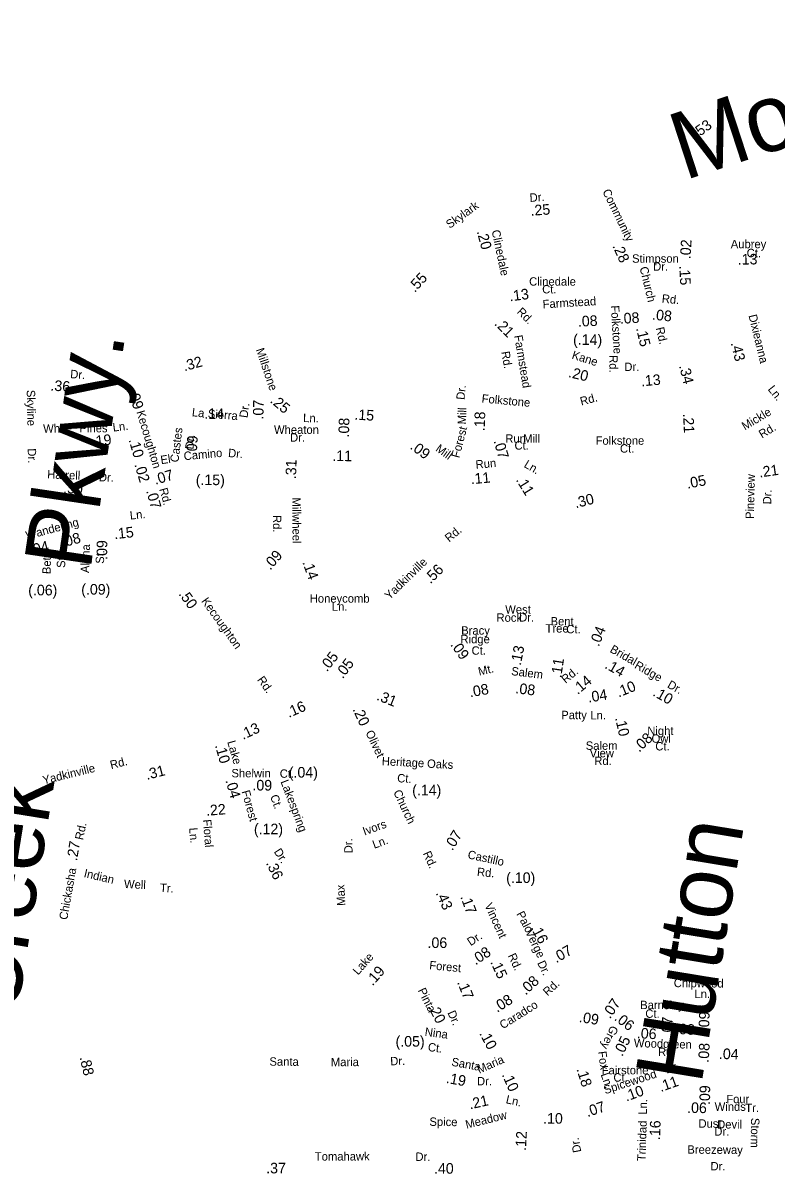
# Model space of a CAD drawing. Extents: x 1553981 to 1780076, y 812965 to 996873.
# Drawn here: x 1628079 to 1629146, y 849777 to 851400 of the extents above; entities that cross this region are included whole.
import ezdxf

# ---------------------------------------------------------------- set-up
doc = ezdxf.new("R2010")
doc.units = 0
for name, color, linetype in [('Exist Road Non-System Type 51 Label', 7, 'Continuous'), ('Exist Road Secondary Mileage Hundredths English Label', 7, 'Continuous'), ('Map Preparation Border Antique Large Shape', 7, 'Continuous')]:
    doc.layers.add(name, color=color, linetype=linetype)

msp = doc.modelspace()

# ---------------------------------------------------------------- texts
at = {"layer": 'Exist Road Non-System Type 51 Label'}
for s, height, rotation, p in [('Montgomery', 95, 18.0666, (1629015.7, 851176.2)), ('Farmstead', 11.88, 279.504, (1628774.6, 850956.4)), ('Pkwy.', 95, 81.5352, (1628174.3, 850622.8)), ('Rd.', 11.88, 279.504, (1628756.5, 850933.4)), ('Skyline', 11.88, 271.0919, (1628084.3, 850879.5)), ('Folkstone', 11.88, 354.909, (1628728.3, 850861.7)), ('Rd.', 11.88, 15.2708, (1628869.9, 850857.3)), ('Mickle', 11.87, 30.905, (1629101.5, 850822)), ('Rd.', 11.87, 30.905, (1629125.6, 850810.6)), ('Dr.', 11.88, 271.6257, (1628085.7, 850796.7)), ('Pineview', 11.87, 88.6632, (1629114.2, 850696.6)), ('Dr.', 11.87, 88.6632, (1629138.8, 850717.3)), ('Creek', 95, 80.8132, (1628069.8, 849991)), ('Ivors', 11.88, 19.8873, (1628562.7, 850248.2)), ('Hutton', 95, 80.6628, (1629039.7, 849894.1)), ('Dr.', 11.87, 91.2924, (1628545.9, 850223.2)), ('Ln.', 11.88, 19.8873, (1628576.5, 850229.4)), ('Indian', 11.87, 346.714, (1628164.5, 850189.6)), ('Well', 11.88, 357.2901, (1628221.9, 850173.9)), ('Tr.', 11.88, 356.7899, (1628272.8, 850168.5)), ('Max', 11.88, 93.278, (1628535.9, 850149)), ('Santa', 11.88, 359.6378, (1628428.1, 849922.2)), ('Maria', 11.87, 0.2121, (1628515.1, 849921.4)), ('Dr.', 11.88, 1.1166, (1628599.3, 849922.7)), ('Breezeway', 11.87, 359.6686, (1629020, 849797.5)), ('Dr.', 11.87, 359.6686, (1629052.8, 849773.9))]:
    msp.add_text(s, height=height, rotation=rotation, dxfattribs=at).set_placement(p)
for s, p in [('Folkstone', (1628890.1, 850801.9)), ('Ct.', (1628924.6, 850790.7))]:
    msp.add_text(s, height=11.88, dxfattribs=at).set_placement(p)
at = {"layer": 'Exist Road Secondary Mileage Hundredths English Label'}
for s, rotation, p in [('.53', 35.6656, (1629033.6, 851235.4)), ('.25', 3.7786, (1628798.4, 851126.3)), ('.20', 285.1958, (1628721.6, 851104)), ('.28', 294.4494, (1628913.6, 851083.5)), ('.02', 86.2826, (1629024.3, 851064.4)), ('.13', 0.6503, (1629091.5, 851057.1)), ('.15', 273.408, (1629008.4, 851055.3)), ('.55', 47.4444, (1628633.9, 851016.8)), ('.13', 7.2842, (1628768.7, 851005)), ('.08', 2.7648, (1628865.3, 850969.1)), ('.08', 3.7238, (1628924.7, 850973.1)), ('.08', 354.4632, (1628969.6, 850979.2)), ('.21', 315.3743, (1628745.9, 850972.5)), ('(.14)', 359.4116, (1628858.1, 850943.6)), ('.15', 283.1856, (1628947.3, 850966.8)), ('.43', 283.6736, (1629081.3, 850946)), ('.32', 15.7533, (1628307.7, 850905.8)), ('.20', 346.7076, (1628850.6, 850897.9)), ('.34', 284.2189, (1629008.1, 850913.6)), ('.36', 355.639, (1628117.5, 850878.8)), ('.13', 5.0481, (1628955, 850884.6)), ('.09', 287.9415, (1628227.7, 850877.1)), ('.07', 88.9928, (1628419.6, 850837.5)), ('.25', 320.2515, (1628428, 850862.8)), ('.14', 358.9738, (1628335.7, 850838.7)), ('.08', 88.1377, (1628540.6, 850812)), ('.15', 356.6804, (1628548.1, 850837.5)), ('.18', 88.4023, (1628733, 850820.9)), ('.21', 272.7567, (1629013.9, 850845.7)), ('.19', 6.0777, (1628177.3, 850799.2)), ('.10', 286.6891, (1628228.5, 850808.8)), ('.09', 86.4783, (1628325, 850786.6)), ('.07', 286.2846, (1628745.4, 850807.3)), ('.11', 358.9729, (1628517, 850779)), ('.09', 323.2511, (1628626.2, 850797)), ('.31', 88.3464, (1628465.8, 850753)), ('.21', 8.169, (1629122.4, 850755.4)), ('.02', 286.6891, (1628236.7, 850773.8)), ('.07', 16.0152, (1628266.6, 850745.1)), ('(.15)', 359.517, (1628323.7, 850744.9)), ('.11', 5.171, (1628713.7, 850745.9)), ('.05', 11.1164, (1629020.2, 850739.5)), ('.30', 357.8378, (1628135.8, 850733.3)), ('.11', 301.6487, (1628776.7, 850752.1)), ('.07', 285.8852, (1628253.4, 850736.5)), ('.30', 14.3327, (1628862, 850711.9)), ('.08', 15.2409, (1628135.2, 850656.3)), ('.15', 6.0254, (1628208.8, 850668.1)), ('.04', 13.513, (1628089.8, 850645.1)), ('.09', 89.6704, (1628198.3, 850638.8)), ('.09', 48.7971, (1628429.2, 850623.4)), ('.14', 290.1001, (1628474.5, 850635.4)), ('.56', 44.831, (1628656.2, 850604)), ('(.06)', 359.5466, (1628086.4, 850588.7)), ('(.09)', 359.661, (1628161.5, 850589.7)), ('.50', 305.6633, (1628298.8, 850590.4)), ('.04', 67.967, (1628894.5, 850515.1)), ('.09', 305.1524, (1628683.8, 850518.6)), ('.13', 78.9554, (1628784, 850488.5)), ('.05', 52.0245, (1628509.6, 850479.4)), ('.05', 52.857, (1628531.9, 850469.6)), ('.11', 81.4217, (1628841.3, 850471)), ('.14', 330.2836, (1628901.9, 850486.1)), ('.14', 39.7074, (1628864.7, 850447.3)), ('.10', 22.1832, (1628922.7, 850443.7)), ('.31', 338.1415, (1628578.8, 850440.8)), ('.08', 10.2944, (1628712.3, 850444)), ('.08', 353.1749, (1628775.9, 850449.9)), ('.04', 9.0531, (1628880, 850436.6)), ('.10', 330.4041, (1628969.9, 850447)), ('.16', 23.5935, (1628455.6, 850414.8)), ('.20', 294.7729, (1628545.5, 850427.1)), ('.13', 25.0567, (1628390.7, 850383.6)), ('.10', 283.0683, (1628917.5, 850414.7)), ('.08', 42.6239, (1628951.7, 850365.5)), ('.10', 285.9917, (1628350.8, 850375.8)), ('.31', 14.3354, (1628254.6, 850327)), ('(.04)', 359.8451, (1628455.5, 850330.4)), ('.04', 286.0924, (1628365.6, 850326.3)), ('.09', 359.8157, (1628404, 850312.1)), ('(.14)', 0.1142, (1628630.3, 850305.1)), ('.22', 4.4846, (1628338.9, 850276.2)), ('(.12)', 359.8451, (1628406.1, 850250.1)), ('.07', 58.3953, (1628687.2, 850225.9)), ('.27', 80.5459, (1628155.4, 850211.5)), ('.36', 295.7048, (1628422.8, 850209.2)), ('(.10)', 0.1142, (1628763.4, 850181)), ('.43', 294.0238, (1628663.3, 850166.7)), ('.17', 290.637, (1628698.2, 850161.5)), ('.16', 297.6114, (1628797.6, 850118)), ('.06', 359.7517, (1628652, 850089)), ('.07', 29.8355, (1628834.4, 850067.2)), ('.08', 33.7107, (1628720.1, 850064.1)), ('.19', 48.4567, (1628574.2, 850034.4)), ('.15', 295.0461, (1628740.5, 850069.1)), ('.08', 42.8318, (1628790.9, 850021.4)), ('.17', 292.1943, (1628693.6, 850040.4)), ('.08', 32.0582, (1628750.6, 849997)), ('.07', 55.489, (1628910.5, 849987.7)), ('.20', 297.2019, (1628652.5, 850005.2)), ('.09', 350.8619, (1628865.8, 849984.2)), ('.09', 87.7225, (1629050.6, 849970.7)), ('.06', 322.2579, (1628915.5, 849987.6)), ('.07', 88.0669, (1628998.4, 849963.5)), ('.08', 356.9243, (1629002.4, 849967.2)), ('(.05)', 359.9873, (1628606.7, 849949.2)), ('.10', 297.8959, (1628724.9, 849968)), ('.05', 64.1793, (1628927.9, 849934.3)), ('.06', 356.9796, (1628948.2, 849961.1)), ('.08', 86.5812, (1629050.1, 849926.1)), ('.04', 357.8662, (1629064.5, 849931.9)), ('.88', 282.8403, (1628159.2, 849934)), ('.18', 287.4189, (1628862.8, 849917.3)), ('.19', 349.6869, (1628677.5, 849897.9)), ('.10', 293.9869, (1628757, 849909.4)), ('.11', 19.3614, (1628982.4, 849884.8)), ('.10', 20.3289, (1628933.7, 849871.2)), ('.09', 89.1035, (1629052, 849866.4)), ('.21', 12.5797, (1628712.2, 849860.2)), ('.07', 18.6178, (1628878.7, 849849.2)), ('.06', 358.9971, (1629019.6, 849855.4)), ('.10', 359.8107, (1628815.7, 849840.1)), ('.16', 88.1428, (1628981.3, 849816.6)), ('.12', 87.2007, (1628791.4, 849801.3)), ('.37', 359.896, (1628423.5, 849769.6)), ('.40', 0.1324, (1628661.2, 849769.1))]:
    msp.add_text(s, height=15, rotation=rotation, dxfattribs=at).set_placement(p)
at = {"layer": 'Map Preparation Border Antique Large Shape'}
for s, height, rotation, p in [('Community', 11.88, 295.9208, (1628899.4, 851160.7)), ('Dr.', 11.88, 3.7786, (1628797, 851145.9)), ('Skylark', 11.88, 35.6989, (1628683.4, 851107.7)), ('Clinedale', 11.88, 281.9125, (1628742.7, 851105.1)), ('Stimpson', 11.87, 359.9809, (1628941.7, 851059.8)), ('Church', 11.88, 283.5475, (1628952.3, 851052.8)), ('Dr.', 11.87, 0.0113, (1628971.6, 851048.5)), ('Farmstead', 11.87, 3.3985, (1628815.4, 850995.1)), ('Rd.', 11.88, 354.4632, (1628983.4, 851003.4)), ('Rd.', 11.88, 315.3743, (1628777.6, 850989.2)), ('Folkstone', 11.88, 273.4111, (1628911.6, 850999)), ('Dixieanna', 11.88, 283.6736, (1629106.6, 850985)), ('Rd.', 11.88, 283.1856, (1628975.2, 850967.2)), ('Millstone', 11.88, 288.6247, (1628408.8, 850936.7)), ('Kane', 11.88, 342.4822, (1628855.5, 850924.2)), ('Rd.', 11.88, 270.2715, (1628909.5, 850928.8)), ('Dr.', 11.88, 355.639, (1628145.6, 850896.4)), ('Dr.', 11.87, 0.4349, (1628930.8, 850906.3)), ('Dr.', 11.87, 84.1627, (1628704.3, 850865.1)), ('Ln.', 11.88, 308.3865, (1629133.3, 850880.3)), ('Dr.', 11.87, 82.027, (1628397, 850839.4)), ('Kecoughton', 11.88, 286.6891, (1628239.6, 850848.5)), ('La', 11.88, 353.3037, (1628317.8, 850842.5)), ('Sierra', 11.88, 355.4582, (1628340.5, 850840.2)), ('Ln.', 11.88, 359.1545, (1628475.8, 850834)), ('Mill', 11.87, 87.724, (1628706.3, 850830.6)), ('White', 11.88, 0.9035, (1628107.7, 850818.8)), ('Pines', 11.87, 0.2991, (1628159.1, 850819.4)), ('Ln.', 11.88, 6.9669, (1628206.8, 850820.5)), ('Castes', 11.88, 83.1947, (1628299.2, 850776.5)), ('Forest', 11.88, 75.3936, (1628696.9, 850782.4)), ('Dr.', 11.88, 83.1947, (1628320.3, 850794.8)), ('Camino', 11.88, 5.1558, (1628307.2, 850779.9)), ('Dr.', 11.87, 354.957, (1628369.2, 850784.6)), ('Mill', 11.88, 324.0088, (1628662.4, 850794)), ('El', 11.88, 8.413, (1628274.7, 850774.3)), ('Run', 11.88, 4.9406, (1628720.6, 850767.9)), ('Ln.', 11.88, 329.1706, (1628787.6, 850770.9)), ('Harrell', 11.88, 357.8378, (1628113.2, 850754.2)), ('Dr.', 11.88, 357.8462, (1628186.4, 850750.2)), ('Rd.', 11.87, 285.8852, (1628271.8, 850739)), ('Millwheel', 11.87, 270.4407, (1628460.4, 850727.2)), ('Wandering', 11.88, 14.9113, (1628084.8, 850667.4)), ('Ln.', 11.88, 6.0254, (1628231, 850695.8)), ('Rd.', 11.87, 270.4407, (1628433, 850702.3)), ('Rd.', 11.88, 39.7167, (1628682.6, 850663.3)), ('Alpha', 11.88, 87.8444, (1628172.5, 850620.1)), ('Beta', 11.88, 88.6159, (1628118.2, 850618.5)), ('St.', 11.88, 88.6159, (1628138.7, 850627.3)), ('St.', 11.88, 87.8444, (1628193.7, 850633.1)), ('Yadkinville', 11.875, 44.2586, (1628598.2, 850581.6)), ('Kecoughton', 11.88, 305.6633, (1628331, 850580.2)), ('Bridal', 11.87, 330.2836, (1628909.3, 850508.8)), ('Mt.', 11.88, 13.0099, (1628725.2, 850474.7)), ('Salem', 11.88, 353.1749, (1628770.1, 850475.6)), ('Rd.', 11.88, 39.3783, (1628847.5, 850463.1)), ('Ridge', 11.88, 330.4041, (1628944.1, 850486.1)), ('Rd.', 11.88, 305.6633, (1628410.2, 850468.8)), ('Dr.', 11.88, 330.4041, (1628990.6, 850458.6)), ('Olivet', 11.88, 295.1635, (1628563.9, 850394.1)), ('Lake', 11.88, 285.9917, (1628368.2, 850381)), ('Rd.', 11.88, 14.3354, (1628204, 850342.2)), ('Heritage', 11.88, 357.1305, (1628587, 850347.9)), ('Oaks', 11.88, 357.1305, (1628651.1, 850344.4)), ('Yadkinville', 11.875, 13.84, (1628108.4, 850320.6)), ('Shelwin', 11.88, 359.8157, (1628374.3, 850330.7)), ('Ct.', 11.88, 359.8157, (1628442.7, 850330.1)), ('Ct.', 11.88, 357.1305, (1628608.8, 850323.8)), ('Lakespring', 11.88, 290.611, (1628443.6, 850324.7)), ('Forest', 11.88, 285.5091, (1628388.5, 850310.7)), ('Ct.', 11.88, 289.9879, (1628428.8, 850303.8)), ('Church', 11.88, 295.1635, (1628603.2, 850309.8)), ('Floral', 11.88, 274.5818, (1628333.8, 850270.7)), ('Rd.', 11.88, 77.8701, (1628164, 850241.2)), ('Ln.', 11.88, 274.5818, (1628314.3, 850259)), ('Dr.', 11.88, 303.1269, (1628433.9, 850225.3)), ('Rd.', 11.88, 294.1411, (1628645.2, 850223)), ('Castillo', 11.88, 347.739, (1628708.1, 850216)), ('Chickasha', 11.88, 79.9779, (1628141.7, 850128.2)), ('Rd.', 11.88, 355.1185, (1628721.7, 850191.1)), ('Vincent', 11.88, 294.3505, (1628732.4, 850149.6)), ('Palo', 11.88, 297.6114, (1628777.5, 850137.3)), ('Dr.', 11.87, 33.7107, (1628713.1, 850091.3)), ('Verge', 11.88, 295.7966, (1628790.1, 850111.6)), ('Lake', 11.88, 48.4567, (1628553.6, 850049.8)), ('Rd.', 11.88, 295.0461, (1628765.5, 850078.1)), ('Forest', 11.88, 354.5102, (1628654.1, 850058.9)), ('Dr.', 11.88, 295.7966, (1628807.1, 850067.7)), ('Chipwood', 11.88, 359.454, (1629000.7, 850033.5)), ('Pinta', 11.88, 296.2354, (1628638, 850028.9)), ('Rd.', 11.88, 42.8318, (1628822.1, 850020.2)), ('Ln.', 11.88, 0.2939, (1629030.1, 850017.9)), ('Caradco', 11.88, 32.0582, (1628758.7, 849973.5)), ('Dr.', 11.87, 293.6297, (1628680, 849997.3)), ('Nina', 11.87, 352.387, (1628647.6, 849964.7)), ('Grey', 11.88, 243.5806, (1628912.3, 849980.1)), ('Ct.', 11.87, 352.387, (1628652, 849943.1)), ('Woodgreen', 11.88, 358.3741, (1628944.1, 849948.5)), ('Rd.', 11.88, 0.1141, (1628978.5, 849935.8)), ('Santa', 11.87, 349.6869, (1628685.2, 849922.2)), ('Maria', 11.88, 23.8476, (1628725.3, 849910.7)), ('Fox', 11.88, 277.6822, (1628893.5, 849942)), ('Spicewood', 11.88, 18.1513, (1628903.7, 849881.6)), ('Dr.', 11.87, 18.7351, (1628990.6, 849910.8)), ('Dr.', 11.88, 0.3356, (1628722.1, 849894.3)), ('Ln.', 11.88, 288.6429, (1628897.1, 849909.8)), ('Ln.', 11.88, 347.0724, (1628762.2, 849869.2)), ('Ln.', 11.87, 88.5354, (1628962.6, 849852.7)), ('Spice', 11.88, 359.1915, (1628654.6, 849837)), ('Meadow', 11.88, 13.9397, (1628707.3, 849832.8)), ('Trinidad', 11.88, 88.1428, (1628960.7, 849786.8)), ('Storm', 11.88, 269.1581, (1629110.3, 849848.3)), ('Dr.', 11.88, 100.8372, (1628869.9, 849800.2)), ('Tomahawk', 11.88, 0.1324, (1628492.4, 849787.7)), ('Dr.', 11.88, 0.1324, (1628634.9, 849787.3))]:
    msp.add_text(s, height=height, rotation=rotation, dxfattribs=at).set_placement(p)
for s, p in [('Aubrey', (1629081.5, 851080.3)), ('Ct.', (1629104, 851067.6)), ('Clinedale', (1628795.9, 851027.3)), ('Ct.', (1628814.4, 851016.3)), ('Wheaton', (1628434.6, 850817.3)), ('Dr.', (1628457.3, 850806.3)), ('Run', (1628762.2, 850804.7)), ('Ct.', (1628775.2, 850795)), ('Mill', (1628787.5, 850804.7)), ('Honeycomb', (1628485.2, 850578.2)), ('Ln.', (1628516.5, 850566.7)), ('Rock', (1628749.7, 850551.1)), ('West', (1628762.1, 850562.6)), ('Dr.', (1628781.8, 850551.4)), ('Tree', (1628819.2, 850535.8)), ('Bent', (1628826.3, 850545.9)), ('Ct.', (1628848.6, 850534.7)), ('Ridge', (1628698.7, 850520.6)), ('Bracy', (1628699.7, 850532.9)), ('Ct.', (1628714.4, 850504.4)), ('Patty', (1628841.4, 850413.1)), ('Ln.', (1628882.6, 850412.7)), ('Night', (1628963.3, 850390.7)), ('Owl', (1628969.3, 850379.7)), ('Salem', (1628876.1, 850369.7)), ('View', (1628881.6, 850359.1)), ('Ct.', (1628974.6, 850368.8)), ('Rd.', (1628888.2, 850348.2)), ('Barnsley', (1628953.2, 850002.3)), ('Ct.', (1628960.5, 849990)), ('Fairstone', (1628898.7, 849909.9)), ('Ct.', (1628915.3, 849899.6)), ('Four', (1629075.1, 849869)), ('Winds', (1629058.7, 849858.2)), ('Tr.', (1629102, 849856.6)), ('Dust', (1629035.8, 849834.3)), ('Dr.', (1629058.2, 849823.1)), ('Devil', (1629062.2, 849833.1))]:
    msp.add_text(s, height=11.88, dxfattribs=at).set_placement(p)

doc.saveas('drawing.dxf')
